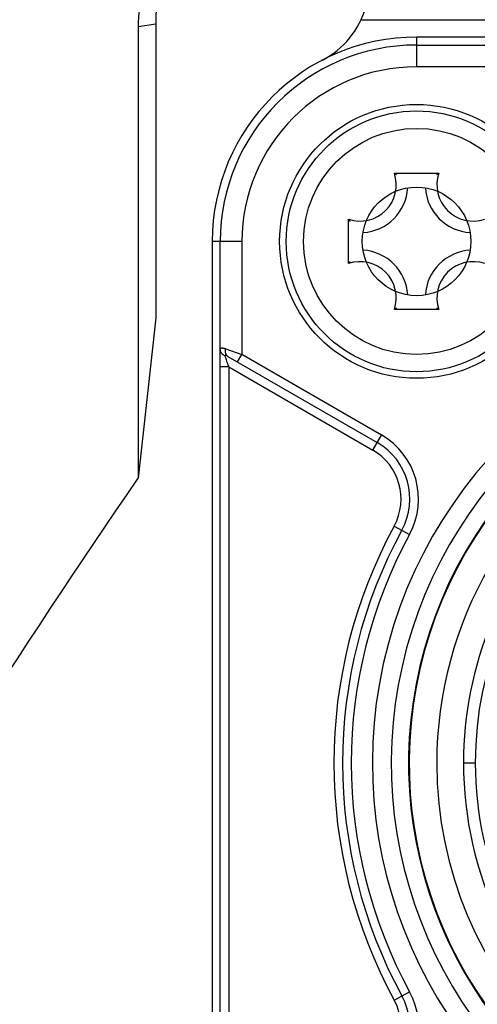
# Model space of a CAD drawing. Header units: millimetres. Extents: x 0 to 420, y -341 to 792.
# Tile 283 of 325: x 352.99 to 354.78, y 156.78 to 160.63. Entities that reach past the tile are written whole.
import ezdxf

# ---------------------------------------------------------------- set-up
doc = ezdxf.new("R2010")
doc.units = ezdxf.units.MM
doc.header["$LTSCALE"] = 23.1
doc.layers.get('0').update_dxf_attribs({"linetype": 'CONTINUOUS'})
doc.layers.add('DIM_PILOTEES', color=7, linetype='CONTINUOUS')
doc.styles.get("Standard").update_dxf_attribs({"font": 'txt', "width": 0.7})
doc.dimstyles.new('DIMSTYLE_4', dxfattribs={"dimtxt": 2.5, "dimasz": 3.5, "dimexe": 2, "dimexo": 0, "dimtad": 1, "dimdec": 0, "dimlfac": 5.882353, "dimdsep": 46, "dimtxsty": 'Standard', "dimblk": '_FILLED', "dimblk1": '_FILLED', "dimblk2": '_FILLED', "dimcen": 0.09, "dimazin": 2, "dimtp": 0.5, "dimtm": 0.5, "dimtfac": 1, "dimtdec": 0, "dimtofl": 0, "dimtmove": 0, "dimatfit": 3, "dimldrblk": '_FILLED', "dimfxl": 0, "dimtolj": 1, "dimarcsym": 0})

# ---------------------------------------------------------------- blocks, each defined once
blk = doc.blocks.new('_FILLED')
at = {"color": 0, "linetype": 'ByBlock'}
blk.add_solid([(0, 0), (-1, 0.1429), (-1, -0.1429)], dxfattribs=at)
blk = doc.blocks.new('*D7')
at = {"layer": 'DIM_PILOTEES', "color": 2, "linetype": 'Continuous'}
for p, q in [((333.3611, 162.8253), (333.3611, 143.9365)), ((394.2482, 162.8253), (394.2482, 143.9365)), ((333.3611, 145.9365), (363.8046, 145.9365)), ((394.2482, 145.9365), (363.8046, 145.9365))]:
    blk.add_line(p, q, dxfattribs=at)
at = {"layer": 'DIM_PILOTEES', "color": 2, "linetype": 'Continuous', "xscale": 3.5, "yscale": 3.5, "zscale": 3.5, "rotation": 180}
blk.add_blockref('_FILLED', (333.3611, 145.9365), dxfattribs=at)
at = {"layer": 'DIM_PILOTEES', "color": 2, "linetype": 'Continuous', "xscale": 3.5, "yscale": 3.5, "zscale": 3.5}
blk.add_blockref('_FILLED', (394.2482, 145.9365), dxfattribs=at)
at = {"layer": 'DIM_PILOTEES', "color": 2, "linetype": 'Continuous', "insert": (363.8046, 149.0615), "char_height": 2.5, "width": 8.303571, "attachment_point": 2, "line_spacing_factor": 0.9}
blk.add_mtext('{\\ftxt;\\W0.0001;\\H0.0001;\\~}{\\ftxt;\\W2.2142857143;\\H2.5; }{\\ftxt;\\W0.0001;\\H0.0001;\\~}', dxfattribs=at)

msp = doc.modelspace()

# ---------------------------------------------------------------- linework, layer by layer
at = {"color": 7, "linetype": 'Continuous'}
for p, q in [((353.5196, 160.6118), (353.4509, 160.6007)), ((353.5196, 160.6118), (353.5196, 159.4633)), ((354.3225, 160.6281), (355.3092, 160.6288)), ((353.4509, 160.6007), (353.4509, 158.8359)), ((357.7696, 160.5608), (354.5396, 160.5608)), ((354.5396, 160.5608), (354.5396, 160.4446)), ((354.5396, 160.5296), (357.7696, 160.5296)), ((357.7696, 160.4446), (354.5396, 160.4446)), ((354.4528, 160.0282), (354.6265, 160.0282)), ((354.2732, 159.6749), (354.2732, 159.8487)), ((353.8568, 159.7618), (353.7406, 159.7618)), ((353.7406, 159.7618), (353.7406, 155.6818)), ((353.7719, 159.3395), (353.7719, 159.7618)), ((353.8568, 159.7618), (353.8568, 159.3197)), ((354.6265, 159.4954), (354.4528, 159.4954)), ((353.5196, 159.4633), (353.4509, 158.8359)), ((353.7935, 159.3417), (353.8568, 159.3197)), ((353.8018, 159.3122), (354.3856, 158.9752)), ((353.8398, 159.2903), (353.8568, 159.3197)), ((354.4026, 159.0046), (353.8568, 159.3197)), ((353.8049, 159.2712), (353.7709, 159.2712)), ((353.7709, 156.1724), (353.7709, 159.2712)), ((353.8049, 159.2712), (354.3686, 158.9457)), ((353.8049, 159.2712), (353.8049, 156.1724)), ((354.3686, 158.9457), (354.4026, 159.0046)), ((354.4522, 158.6487), (354.5119, 158.6161)), ((354.7694, 157.7218), (354.7232, 157.7218)), ((354.4522, 156.795), (354.5119, 156.8275))]:
    msp.add_line(p, q, dxfattribs=at)
for radius in [0.5355, 0.51, 0.442, 0.2125]:
    msp.add_circle((354.5396, 159.7618), radius, dxfattribs=at)
for centre, radius, start, end in [((354.1996, 160.6118), 0.68, 90, 180), ((354.0148, 160.7727), 0.34, 297.4395, 343.8176), ((354.5396, 159.7618), 0.799, 90, 180), ((354.5396, 159.7618), 0.7678, 90, 180), ((354.5396, 159.7618), 0.6828, 90, 180), ((354.3186, 159.9828), 0.1416, 251.3025, 18.6975), ((354.2425, 159.7351), 0.3607, 52.6469, 54.3435), ((354.8368, 159.7351), 0.3607, 125.6565, 127.3531), ((354.7606, 159.9828), 0.1416, 161.3025, 288.6975), ((354.3186, 159.9828), 0.187, 273.5159, 356.4444), ((354.7606, 159.9828), 0.187, 183.52, 266.4752), ((354.5663, 160.0589), 0.3607, 215.6565, 217.3531), ((354.3186, 159.5408), 0.187, 3.52, 86.4752), ((354.7606, 159.5408), 0.187, 93.5159, 176.4444), ((354.5663, 159.4647), 0.3607, 142.6469, 144.3435), ((354.3186, 159.5408), 0.1416, 341.3025, 108.6975), ((354.7606, 159.5408), 0.1416, 71.3025, 198.6975), ((356.1546, 157.7218), 1.7877, 295.0345, 244.9655), ((354.2425, 159.7885), 0.3607, 305.6565, 307.3531), ((354.8368, 159.7885), 0.3607, 232.6469, 234.3435), ((356.1546, 157.7218), 1.7141, 295.4834, 244.5166), ((356.1546, 157.7218), 1.6462, 296.5861, 243.4139), ((356.1546, 157.7218), 1.6439, 295.7888, 244.2095), ((353.8049, 159.3463), 0.0354, 237.1114, 246.8396), ((355.6233, 159.9011), 1.9244, 198.9168, 199.1063), ((356.1547, 157.7218), 1.5361, 359.9988, 180.0012), ((356.1546, 157.7218), 1.4317, 89.9967, 180.0012), ((356.1546, 157.7218), 1.3855, 0.0002, 180), ((354.2581, 158.7544), 0.289, 331.4287, 60), ((354.2581, 158.7544), 0.255, 331.4287, 60), ((354.2581, 158.7544), 0.221, 331.4287, 60.0001), ((356.1542, 157.7218), 1.938, 151.4287, 208.5713), ((356.1542, 157.7218), 1.904, 151.4287, 208.5713), ((356.1542, 157.7218), 1.87, 151.4287, 208.5713), ((356.1546, 157.7218), 1.5361, 180, 360), ((356.1546, 157.7218), 1.4315, 180, 230.7117), ((356.1546, 157.7218), 1.3852, 180, 229.1567), ((354.2581, 156.6893), 0.221, 299.9997, 28.5713), ((354.2581, 156.6893), 0.255, 300, 28.5713), ((354.2581, 156.6893), 0.289, 300, 28.5713)]:
    msp.add_arc(centre, radius, start, end, dxfattribs=at)
for points, knots in [([(354.2148, 161.3657), (354.1145, 161.3657), (353.9126, 161.3253), (353.659, 161.1538), (353.4903, 160.9), (353.4509, 160.6998), (353.4509, 160.6007)], [0, 0, 0, 0, 0.252212, 0.502016, 0.750853, 1, 1, 1, 1]), ([(353.7709, 159.2712), (353.7709, 159.2778), (353.771, 159.2907), (353.7711, 159.3066), (353.7713, 159.3184), (353.7714, 159.3263), (353.7716, 159.3332), (353.7718, 159.3376), (353.7719, 159.3395)], [0, 0, 0, 0, 0.291077, 0.567369, 0.694267, 0.810642, 0.913681, 1, 1, 1, 1]), ([(353.7719, 159.3395), (353.7719, 159.3399), (353.772, 159.3407), (353.7723, 159.3418), (353.7728, 159.3428), (353.7735, 159.3436), (353.7743, 159.3442), (353.7753, 159.3447), (353.7765, 159.345), (353.7778, 159.3451), (353.7793, 159.3451), (353.7809, 159.345), (353.7827, 159.3448), (353.7846, 159.3444), (353.7867, 159.3439), (353.7897, 159.3431), (353.7919, 159.3423), (353.7935, 159.3417)], [0, 0, 0, 0, 0.048742, 0.09344, 0.135222, 0.175612, 0.216436, 0.259612, 0.306819, 0.359213, 0.417499, 0.482063, 0.55308, 0.630515, 0.714169, 0.803809, 1, 1, 1, 1]), ([(353.7856, 159.3165), (353.7846, 159.3172), (353.7826, 159.3186), (353.7799, 159.321), (353.7775, 159.3237), (353.7755, 159.3267), (353.7739, 159.3298), (353.7724, 159.334), (353.7719, 159.3373), (353.7719, 159.3395)], [0, 0, 0, 0, 0.131122, 0.261814, 0.391044, 0.518231, 0.643179, 0.765539, 1, 1, 1, 1]), ([(353.8018, 159.3122), (353.8009, 159.3128), (353.7991, 159.3141), (353.7971, 159.3162), (353.7958, 159.3181), (353.7948, 159.3198), (353.794, 159.3216), (353.7934, 159.3235), (353.7928, 159.3255), (353.7924, 159.3284), (353.7921, 159.3323), (353.7925, 159.337), (353.7931, 159.3401), (353.7935, 159.3417)], [0, 0, 0, 0, 0.098353, 0.203499, 0.258853, 0.316167, 0.375592, 0.437317, 0.501515, 0.568079, 0.707181, 0.852145, 1, 1, 1, 1]), ([(353.8018, 159.3122), (353.8011, 159.3127), (353.8, 159.3133), (353.7986, 159.314), (353.7976, 159.3146), (353.7966, 159.3151), (353.7956, 159.3155), (353.7947, 159.3159), (353.7938, 159.3162), (353.7929, 159.3164), (353.7923, 159.3165), (353.7918, 159.3165), (353.7915, 159.3164), (353.7911, 159.3163), (353.7909, 159.316), (353.7908, 159.3158), (353.7907, 159.3155), (353.7907, 159.3151), (353.7908, 159.3145), (353.7909, 159.314), (353.7909, 159.3137)], [0, 0, 0, 0, 0.174194, 0.258077, 0.339262, 0.417343, 0.491739, 0.56175, 0.626784, 0.686367, 0.739007, 0.762128, 0.782986, 0.818804, 0.835718, 0.85352, 0.87303, 0.894604, 0.943897, 1, 1, 1, 1]), ([(353.8028, 159.2772), (353.8016, 159.2808), (353.7993, 159.2877), (353.796, 159.2976), (353.7936, 159.3051), (353.7919, 159.3103), (353.7912, 159.3126), (353.7909, 159.3137)], [0, 0, 0, 0, 0.295528, 0.571226, 0.811305, 0.91306, 1, 1, 1, 1])]:
    msp.add_open_spline(points, degree=3, knots=knots, dxfattribs=at)
msp.add_open_spline([(350.8729, 154.6193), (351.6704, 156.0608), (352.5208, 157.4761), (353.4509, 158.8359)], degree=3, dxfattribs=at)

# ---------------------------------------------------------------- dimensions: what is measured, and where the dimension line sits
at = {"layer": 'DIM_PILOTEES', "color": 2, "linetype": 'Continuous'}
dim = msp.add_linear_dim(base=(333.3611, 145.9365), p1=(394.2482, 162.8253), p2=(333.3611, 162.8253), angle=180, text='{\\ftxt;\\W0.0001;\\H0.0001;\\~}{\\ftxt;\\W2.2142857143;\\H2.5; }{\\ftxt;\\W0.0001;\\H0.0001;\\~}', dimstyle='DIMSTYLE_4', dxfattribs=at)
dim.commit()
dim.dimension.update_dxf_attribs({"geometry": '*D7', "text_midpoint": (363.4475, 145.9365), "dimtype": 160})

doc.saveas('drawing.dxf')
